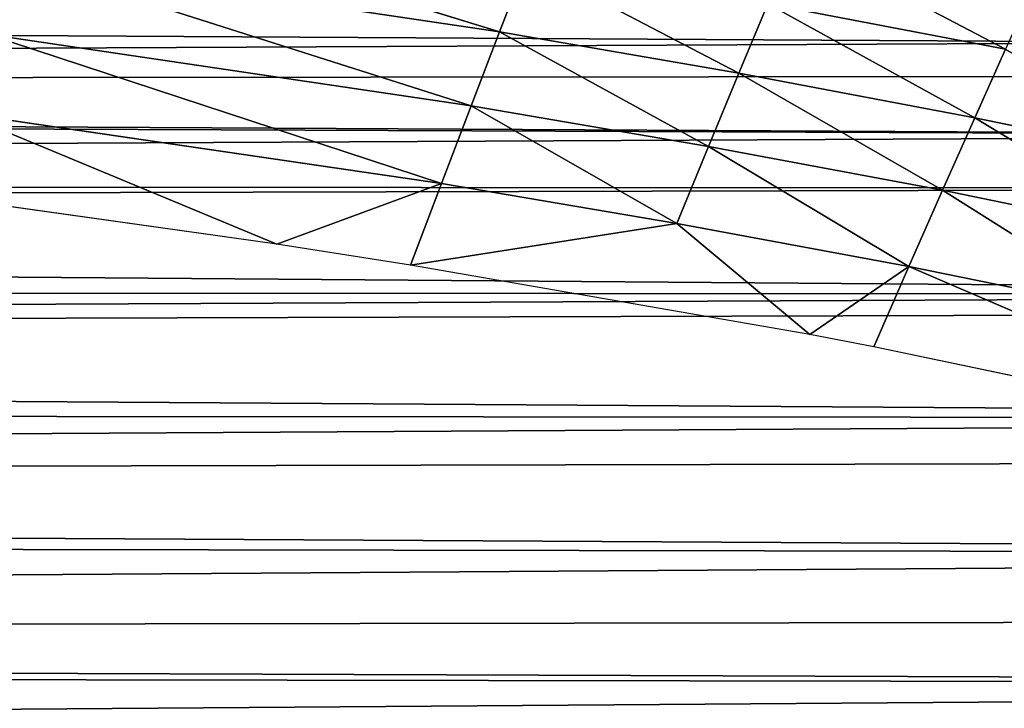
# Model space of a CAD drawing. Extents: x 0 to 500, y 0 to 390.
# Tile 981 of 1056: x 324 to 347, y 354 to 370. Entities that reach past the tile are written whole.
import ezdxf

# ---------------------------------------------------------------- set-up
doc = ezdxf.new("R2010")
doc.units = 0
doc.header["$LTSCALE"] = 25.4
doc.layers.get('0').update_dxf_attribs({"linetype": 'CONTINUOUS'})

# ---------------------------------------------------------------- blocks, each defined once
blk = doc.blocks.new('ATLANTA505_-_S_STL')
at = {"color": 0}
for p, q in [((324.166, 28.947, 16.998), (334.958, 21.652, 20.331)), ((324.166, 28.947, 16.998), (334.958, 21.652, 20.331)), ((335.589, 28.934, 18.711), (334.958, 21.652, 20.331)), ((335.589, 28.934, 18.711), (334.958, 21.652, 20.331)), ((335.589, 28.934, 18.711), (340.515, 21.646, 21.29)), ((335.589, 28.934, 18.711), (340.515, 21.646, 21.29)), ((341.188, 28.928, 19.683), (340.515, 21.646, 21.29)), ((341.188, 28.928, 19.683), (340.515, 21.646, 21.29)), ((341.188, 28.928, 19.683), (345.996, 21.641, 22.327)), ((341.188, 28.928, 19.683), (345.996, 21.641, 22.327)), ((341.188, 28.928, 19.683), (346.709, 28.922, 20.733)), ((341.188, 28.928, 19.683), (346.709, 28.922, 20.733)), ((346.709, 28.922, 20.733), (345.996, 21.641, 22.327)), ((346.709, 28.922, 20.733), (345.996, 21.641, 22.327)), ((334.958, 21.652, 20.331), (323.621, 21.663, 18.642)), ((323.621, 21.663, 18.642), (334.298, 14.402, 22.045)), ((323.621, 21.663, 18.642), (334.298, 14.402, 22.045)), ((334.958, 21.652, 20.331), (323.621, 21.663, 18.642)), ((334.958, 21.652, 20.331), (334.298, 14.402, 22.045)), ((334.958, 21.652, 20.331), (334.298, 14.402, 22.045)), ((340.515, 21.646, 21.29), (334.958, 21.652, 20.331)), ((334.958, 21.652, 20.331), (339.811, 14.398, 22.989)), ((334.958, 21.652, 20.331), (339.811, 14.398, 22.989)), ((340.515, 21.646, 21.29), (334.958, 21.652, 20.331)), ((340.515, 21.646, 21.29), (339.811, 14.398, 22.989)), ((340.515, 21.646, 21.29), (339.811, 14.398, 22.989)), ((345.996, 21.641, 22.327), (340.515, 21.646, 21.29)), ((340.515, 21.646, 21.29), (345.247, 14.394, 24.01)), ((340.515, 21.646, 21.29), (345.247, 14.394, 24.01)), ((345.996, 21.641, 22.327), (340.515, 21.646, 21.29)), ((345.996, 21.641, 22.327), (345.247, 14.394, 24.01)), ((345.996, 21.641, 22.327), (345.247, 14.394, 24.01)), ((351.397, 21.636, 23.443), (345.996, 21.641, 22.327)), ((345.996, 21.641, 22.327), (350.606, 14.39, 25.11)), ((345.996, 21.641, 22.327), (350.606, 14.39, 25.11)), ((351.397, 21.636, 23.443), (345.996, 21.641, 22.327)), ((323.052, 14.411, 20.382), (333.609, 7.187, 23.85)), ((323.052, 14.411, 20.382), (333.609, 7.187, 23.85)), ((323.052, 14.411, 20.382), (334.298, 14.402, 22.045)), ((323.052, 14.411, 20.382), (334.298, 14.402, 22.045)), ((334.298, 14.402, 22.045), (333.609, 7.187, 23.85)), ((334.298, 14.402, 22.045), (333.609, 7.187, 23.85)), ((334.298, 14.402, 22.045), (339.075, 7.185, 24.778)), ((334.298, 14.402, 22.045), (339.075, 7.185, 24.778)), ((334.298, 14.402, 22.045), (339.811, 14.398, 22.989)), ((334.298, 14.402, 22.045), (339.811, 14.398, 22.989)), ((339.811, 14.398, 22.989), (339.075, 7.185, 24.778)), ((339.811, 14.398, 22.989), (339.075, 7.185, 24.778)), ((339.811, 14.398, 22.989), (344.465, 7.183, 25.783)), ((339.811, 14.398, 22.989), (344.465, 7.183, 25.783)), ((339.811, 14.398, 22.989), (345.247, 14.394, 24.01)), ((339.811, 14.398, 22.989), (345.247, 14.394, 24.01)), ((345.247, 14.394, 24.01), (344.465, 7.183, 25.783)), ((345.247, 14.394, 24.01), (344.465, 7.183, 25.783)), ((345.247, 14.394, 24.01), (349.778, 7.181, 26.865)), ((345.247, 14.394, 24.01), (349.778, 7.181, 26.865)), ((345.247, 14.394, 24.01), (350.606, 14.39, 25.11)), ((345.247, 14.394, 24.01), (350.606, 14.39, 25.11)), ((329.788, 0.01, 25.263), (322.457, 7.192, 22.216)), ((322.457, 7.192, 22.216), (333.609, 7.187, 23.85)), ((329.788, 0.01, 25.263), (322.457, 7.192, 22.216)), ((322.457, 7.192, 22.216), (333.609, 7.187, 23.85)), ((329.788, 0.01, 25.263), (333.609, 7.187, 23.85)), ((329.788, 0.01, 25.263), (333.609, 7.187, 23.85)), ((332.89, 0.01, 25.747), (333.609, 7.187, 23.85)), ((332.89, 0.01, 25.747), (333.609, 7.187, 23.85)), ((332.89, 0.01, 25.747), (339.075, 7.185, 24.778)), ((332.89, 0.01, 25.747), (339.075, 7.185, 24.778)), ((333.609, 7.187, 23.85), (339.075, 7.185, 24.778)), ((333.609, 7.187, 23.85), (339.075, 7.185, 24.778)), ((342.165, 0.01, 27.361), (339.075, 7.185, 24.778)), ((339.075, 7.185, 24.778), (344.465, 7.183, 25.783)), ((342.165, 0.01, 27.361), (339.075, 7.185, 24.778)), ((339.075, 7.185, 24.778), (344.465, 7.183, 25.783)), ((344.465, 7.183, 25.783), (342.165, 0.01, 27.361)), ((344.465, 7.183, 25.783), (342.165, 0.01, 27.361)), ((343.649, 0.01, 27.644), (344.465, 7.183, 25.783)), ((343.649, 0.01, 27.644), (344.465, 7.183, 25.783)), ((353.717, 0.01, 29.761), (344.465, 7.183, 25.783)), ((344.465, 7.183, 25.783), (349.778, 7.181, 26.865)), ((353.717, 0.01, 29.761), (344.465, 7.183, 25.783)), ((344.465, 7.183, 25.783), (349.778, 7.181, 26.865)), ((329.788, 0.01, 25.263), (321.837, 0.01, 24.144)), ((332.89, 0.01, 25.747), (329.788, 0.01, 25.263)), ((342.165, 0.01, 27.361), (332.89, 0.01, 25.747)), ((343.649, 0.01, 27.644), (342.165, 0.01, 27.361)), ((353.717, 0.01, 29.761), (343.649, 0.01, 27.644))]:
    blk.add_line(p, q, dxfattribs=at)
mesh = blk.add_polyface(dxfattribs=at)
corners = [(351.854, 112.01, 20.579), (352.024, 112.068, 19.763), (343.436, 112.01, 18.936)]
mesh.append_faces([[corners[k] for k in face] for face in [(0, 1, 2)]], dxfattribs={"color": 0})
mesh = blk.add_polyface(dxfattribs=at)
corners = [(242.051, 112.01, 11.679), (258.294, 112.01, 11.681), (250.052, 112.01, 11.637), (231.221, 112.01, 11.874), (268.807, 112.01, 11.872), (280.92, 112.01, 12.294), (227.159, 112.01, 11.991), (213.554, 112.01, 12.571), (286.005, 112.01, 12.542), (294.513, 112.01, 13.055), (199.781, 112.01, 13.48), (302.002, 112.01, 13.615), (197.133, 112.01, 13.696), (307.359, 112.01, 14.083), (187.227, 112.01, 14.626), (316.996, 112.01, 15.074), (181.742, 112.01, 15.231), (319.471, 112.01, 15.362), (175.383, 112.01, 16.019), (330.81, 112.01, 16.866), (167.25, 112.01, 17.171), (341.68, 112.01, 18.621), (164.201, 112.01, 17.648), (154.022, 112.01, 19.428), (343.436, 112.01, 18.936), (351.854, 112.01, 20.579), (143.662, 112.01, 21.571), (355.5, 112.01, 21.361), (361.455, 112.01, 22.74), (142.383, 112.01, 21.861), (134.239, 112.01, 23.848), (366.297, 112.01, 23.961), (131.592, 112.01, 24.549), (375.099, 112.01, 26.421), (125.349, 112.01, 26.318), (121.205, 112.01, 27.589), (376.448, 112.01, 26.828), (384.131, 112.01, 29.313), (116.594, 112.01, 29.101), (111.48, 112.01, 30.906), (386.869, 112.01, 30.27), (392.761, 112.01, 32.473), (108.664, 112.01, 31.961), (102.53, 112.01, 34.427), (396.476, 112.01, 33.968), (400.084, 112.01, 35.505), (101.167, 112.01, 35.007), (95.129, 112.01, 37.733), (404.707, 112.01, 37.606), (408.783, 112.01, 39.592), (94.078, 112.01, 38.235), (87.36, 112.01, 41.651), (415.429, 112.01, 43.125), (81.042, 112.01, 45.229), (416.941, 112.01, 43.985), (422.022, 112.01, 47.043), (80.065, 112.01, 45.817), (75.051, 112.01, 49), (424.51, 112.01, 48.642), (428.182, 112.01, 51.137), (73.133, 112.01, 50.296), (69.37, 112.01, 52.973), (431.499, 112.01, 53.541), (66.561, 112.01, 55.098), (250.052, 112.01, 54.991), (247.442, 112.01, 55.162), (63.989, 112.01, 57.147), (244.876, 112.01, 55.673), (242.398, 112.01, 56.514), (240.052, 112.01, 57.671), (60.323, 112.01, 60.257), (237.877, 112.01, 59.124), (235.91, 112.01, 60.849), (58.892, 112.01, 61.536), (234.185, 112.01, 62.816), (54.475, 112.01, 65.739), (232.732, 112.01, 64.991), (231.574, 112.01, 67.338), (54.062, 112.01, 66.153), (49.496, 112.01, 71.005), (230.734, 112.01, 69.815), (230.223, 112.01, 72.381), (47.306, 112.01, 73.528), (230.052, 112.01, 74.991), (43.925, 112.01, 77.71), (230.223, 112.01, 77.602), (230.734, 112.01, 80.168), (43.121, 112.01, 78.76), (41.129, 112.01, 81.466), (231.574, 112.01, 82.645), (39.185, 112.01, 84.261), (232.732, 112.01, 84.991), (37.317, 112.01, 87.107), (234.185, 112.01, 87.166), (35.2, 112.01, 90.545), (235.91, 112.01, 89.133), (237.877, 112.01, 90.858), (33.749, 112.01, 93.047), (240.052, 112.01, 92.312), (242.398, 112.01, 93.469), (31.612, 112.01, 96.977), (244.876, 112.01, 94.31), (247.442, 112.01, 94.82), (250.052, 112.01, 94.991), (436.689, 112.01, 57.619), (252.663, 112.01, 55.162), (255.228, 112.01, 55.673), (257.706, 112.01, 56.514), (260.052, 112.01, 57.671), (437.92, 112.01, 58.65), (262.227, 112.01, 59.124), (441.897, 112.01, 62.162), (264.194, 112.01, 60.849), (265.919, 112.01, 62.816), (443.798, 112.01, 63.948), (267.373, 112.01, 64.991), (446.772, 112.01, 66.895), (268.53, 112.01, 67.338), (449.193, 112.01, 69.445), (269.371, 112.01, 69.815), (453.495, 112.01, 74.361), (269.881, 112.01, 72.381), (270.052, 112.01, 74.991), (454.174, 112.01, 75.185), (269.881, 112.01, 77.602), (455.593, 112.01, 76.958), (458.774, 112.01, 81.186), (269.371, 112.01, 80.168), (268.53, 112.01, 82.645), (459.569, 112.01, 82.303), (462.979, 112.01, 87.408), (267.373, 112.01, 84.991), (265.919, 112.01, 87.166), (264.194, 112.01, 89.133), (463.271, 112.01, 87.872), (466.744, 112.01, 93.74), (262.227, 112.01, 90.858), (260.052, 112.01, 92.312), (257.706, 112.01, 93.469), (255.228, 112.01, 94.31), (469.88, 112.01, 99.707), (252.663, 112.01, 94.82), (30.424, 112.01, 99.305), (28.022, 112.01, 104.378), (470.035, 112.01, 100.021), (472.082, 112.01, 104.378)]
mesh.append_faces([[corners[k] for k in face] for face in [(0, 1, 2), (144, 143, 145)]], dxfattribs={"vtx0": -1, "color": 0})
mesh.append_faces([[corners[k] for k in face] for face in [(1, 3, 4), (4, 3, 5), (5, 7, 8), (8, 7, 9), (9, 10, 11), (11, 12, 13), (13, 14, 15), (15, 16, 17), (17, 18, 19), (19, 20, 21), (21, 23, 24), (24, 23, 25), (25, 26, 27), (27, 26, 28), (28, 30, 31), (31, 32, 33), (33, 35, 36), (36, 35, 37), (37, 39, 40), (40, 39, 41), (41, 43, 44), (44, 43, 45), (45, 47, 48), (48, 47, 49), (49, 51, 52), (52, 53, 54), (54, 53, 55), (55, 57, 58), (58, 57, 59), (59, 61, 62), (64, 63, 65), (65, 66, 67), (67, 66, 68), (68, 66, 69), (69, 70, 71), (71, 70, 72), (72, 73, 74), (74, 75, 76), (76, 75, 77), (77, 79, 80), (80, 79, 81), (81, 82, 83), (83, 84, 85), (85, 84, 86), (86, 88, 89), (89, 90, 91), (91, 92, 93), (93, 94, 95), (95, 94, 96), (96, 97, 98), (98, 97, 99), (99, 100, 101), (101, 100, 102), (102, 100, 103), (104, 108, 109), (109, 110, 111), (111, 113, 114), (114, 115, 116), (116, 117, 118), (118, 119, 120), (120, 122, 123), (123, 124, 125), (125, 124, 126), (126, 128, 129), (129, 128, 130), (130, 133, 134), (134, 133, 135), (135, 139, 140), (140, 143, 144)]], dxfattribs={"vtx0": -1, "vtx1": -1, "color": 0})
mesh.append_faces([[corners[k] for k in face] for face in [(62, 63, 64), (140, 103, 100)]], dxfattribs={"vtx0": -1, "vtx1": -1, "vtx2": -1, "color": 0})
mesh.append_faces([[corners[k] for k in face] for face in [(1, 0, 3), (5, 3, 6), (5, 6, 7), (9, 7, 10), (11, 10, 12), (13, 12, 14), (15, 14, 16), (17, 16, 18), (19, 18, 20), (21, 20, 22), (21, 22, 23), (25, 23, 26), (28, 26, 29), (28, 29, 30), (31, 30, 32), (33, 32, 34), (33, 34, 35), (37, 35, 38), (37, 38, 39), (41, 39, 42), (41, 42, 43), (45, 43, 46), (45, 46, 47), (49, 47, 50), (49, 50, 51), (52, 51, 53), (55, 53, 56), (55, 56, 57), (59, 57, 60), (59, 60, 61), (62, 61, 63), (65, 63, 66), (69, 66, 70), (72, 70, 73), (74, 73, 75), (77, 75, 78), (77, 78, 79), (81, 79, 82), (83, 82, 84), (86, 84, 87), (86, 87, 88), (89, 88, 90), (91, 90, 92), (93, 92, 94), (96, 94, 97), (99, 97, 100), (64, 104, 62), (104, 64, 105), (104, 105, 106), (104, 106, 107), (104, 107, 108), (109, 108, 110), (111, 110, 112), (111, 112, 113), (114, 113, 115), (116, 115, 117), (118, 117, 119), (120, 119, 121), (120, 121, 122), (123, 122, 124), (126, 124, 127), (126, 127, 128), (130, 128, 131), (130, 131, 132), (130, 132, 133), (135, 133, 136), (135, 136, 137), (135, 137, 138), (135, 138, 139), (140, 139, 141), (140, 141, 103), (140, 100, 142), (140, 142, 143)]], dxfattribs={"vtx0": -1, "vtx2": -1, "color": 0})
mesh = blk.add_polyface(dxfattribs=at)
corners = [(341.828, 36.24, 18.167), (346.709, 28.922, 20.733), (341.188, 28.928, 19.683), (347.389, 36.234, 19.231)]
mesh.append_faces([[corners[k] for k in face] for face in [(0, 1, 2), (1, 0, 3)]], dxfattribs={"vtx0": -1, "color": 0})
mesh = blk.add_polyface(dxfattribs=at)
corners = [(334.958, 21.652, 20.331), (323.621, 21.663, 18.642), (324.166, 28.947, 16.998)]
mesh.append_faces([[corners[k] for k in face] for face in [(0, 1, 2)]], dxfattribs={"color": 0})
mesh = blk.add_polyface(dxfattribs=at)
corners = [(335.589, 28.934, 18.711), (334.958, 21.652, 20.331), (324.166, 28.947, 16.998)]
mesh.append_faces([[corners[k] for k in face] for face in [(0, 1, 2)]], dxfattribs={"color": 0})
mesh = blk.add_polyface(dxfattribs=at)
corners = [(340.515, 21.646, 21.29), (334.958, 21.652, 20.331), (335.589, 28.934, 18.711)]
mesh.append_faces([[corners[k] for k in face] for face in [(0, 1, 2)]], dxfattribs={"color": 0})
mesh = blk.add_polyface(dxfattribs=at)
corners = [(341.188, 28.928, 19.683), (340.515, 21.646, 21.29), (335.589, 28.934, 18.711)]
mesh.append_faces([[corners[k] for k in face] for face in [(0, 1, 2)]], dxfattribs={"color": 0})
mesh = blk.add_polyface(dxfattribs=at)
corners = [(345.996, 21.641, 22.327), (340.515, 21.646, 21.29), (341.188, 28.928, 19.683)]
mesh.append_faces([[corners[k] for k in face] for face in [(0, 1, 2)]], dxfattribs={"color": 0})
mesh = blk.add_polyface(dxfattribs=at)
corners = [(346.709, 28.922, 20.733), (345.996, 21.641, 22.327), (341.188, 28.928, 19.683)]
mesh.append_faces([[corners[k] for k in face] for face in [(0, 1, 2)]], dxfattribs={"color": 0})
mesh = blk.add_polyface(dxfattribs=at)
corners = [(351.397, 21.636, 23.443), (345.996, 21.641, 22.327), (346.709, 28.922, 20.733)]
mesh.append_faces([[corners[k] for k in face] for face in [(0, 1, 2)]], dxfattribs={"color": 0})
mesh = blk.add_polyface(dxfattribs=at)
corners = [(334.298, 14.402, 22.045), (323.052, 14.411, 20.382), (323.621, 21.663, 18.642)]
mesh.append_faces([[corners[k] for k in face] for face in [(0, 1, 2)]], dxfattribs={"color": 0})
mesh = blk.add_polyface(dxfattribs=at)
corners = [(334.958, 21.652, 20.331), (334.298, 14.402, 22.045), (323.621, 21.663, 18.642)]
mesh.append_faces([[corners[k] for k in face] for face in [(0, 1, 2)]], dxfattribs={"color": 0})
mesh = blk.add_polyface(dxfattribs=at)
corners = [(339.811, 14.398, 22.989), (334.298, 14.402, 22.045), (334.958, 21.652, 20.331)]
mesh.append_faces([[corners[k] for k in face] for face in [(0, 1, 2)]], dxfattribs={"color": 0})
mesh = blk.add_polyface(dxfattribs=at)
corners = [(340.515, 21.646, 21.29), (339.811, 14.398, 22.989), (334.958, 21.652, 20.331)]
mesh.append_faces([[corners[k] for k in face] for face in [(0, 1, 2)]], dxfattribs={"color": 0})
mesh = blk.add_polyface(dxfattribs=at)
corners = [(345.247, 14.394, 24.01), (339.811, 14.398, 22.989), (340.515, 21.646, 21.29)]
mesh.append_faces([[corners[k] for k in face] for face in [(0, 1, 2)]], dxfattribs={"color": 0})
mesh = blk.add_polyface(dxfattribs=at)
corners = [(345.996, 21.641, 22.327), (345.247, 14.394, 24.01), (340.515, 21.646, 21.29)]
mesh.append_faces([[corners[k] for k in face] for face in [(0, 1, 2)]], dxfattribs={"color": 0})
mesh = blk.add_polyface(dxfattribs=at)
corners = [(350.606, 14.39, 25.11), (345.247, 14.394, 24.01), (345.996, 21.641, 22.327)]
mesh.append_faces([[corners[k] for k in face] for face in [(0, 1, 2)]], dxfattribs={"color": 0})
mesh = blk.add_polyface(dxfattribs=at)
corners = [(351.397, 21.636, 23.443), (350.606, 14.39, 25.11), (345.996, 21.641, 22.327)]
mesh.append_faces([[corners[k] for k in face] for face in [(0, 1, 2)]], dxfattribs={"color": 0})
mesh = blk.add_polyface(dxfattribs=at)
corners = [(333.609, 7.187, 23.85), (322.457, 7.192, 22.216), (323.052, 14.411, 20.382)]
mesh.append_faces([[corners[k] for k in face] for face in [(0, 1, 2)]], dxfattribs={"color": 0})
mesh = blk.add_polyface(dxfattribs=at)
corners = [(334.298, 14.402, 22.045), (333.609, 7.187, 23.85), (323.052, 14.411, 20.382)]
mesh.append_faces([[corners[k] for k in face] for face in [(0, 1, 2)]], dxfattribs={"color": 0})
mesh = blk.add_polyface(dxfattribs=at)
corners = [(339.075, 7.185, 24.778), (333.609, 7.187, 23.85), (334.298, 14.402, 22.045)]
mesh.append_faces([[corners[k] for k in face] for face in [(0, 1, 2)]], dxfattribs={"color": 0})
mesh = blk.add_polyface(dxfattribs=at)
corners = [(339.811, 14.398, 22.989), (339.075, 7.185, 24.778), (334.298, 14.402, 22.045)]
mesh.append_faces([[corners[k] for k in face] for face in [(0, 1, 2)]], dxfattribs={"color": 0})
mesh = blk.add_polyface(dxfattribs=at)
corners = [(344.465, 7.183, 25.783), (339.075, 7.185, 24.778), (339.811, 14.398, 22.989)]
mesh.append_faces([[corners[k] for k in face] for face in [(0, 1, 2)]], dxfattribs={"color": 0})
mesh = blk.add_polyface(dxfattribs=at)
corners = [(345.247, 14.394, 24.01), (344.465, 7.183, 25.783), (339.811, 14.398, 22.989)]
mesh.append_faces([[corners[k] for k in face] for face in [(0, 1, 2)]], dxfattribs={"color": 0})
mesh = blk.add_polyface(dxfattribs=at)
corners = [(349.778, 7.181, 26.865), (344.465, 7.183, 25.783), (345.247, 14.394, 24.01)]
mesh.append_faces([[corners[k] for k in face] for face in [(0, 1, 2)]], dxfattribs={"color": 0})
mesh = blk.add_polyface(dxfattribs=at)
corners = [(350.606, 14.39, 25.11), (349.778, 7.181, 26.865), (345.247, 14.394, 24.01)]
mesh.append_faces([[corners[k] for k in face] for face in [(0, 1, 2)]], dxfattribs={"color": 0})
mesh = blk.add_polyface(dxfattribs=at)
corners = [(329.788, 0.01, 25.263), (321.837, 0.01, 24.144), (322.457, 7.192, 22.216)]
mesh.append_faces([[corners[k] for k in face] for face in [(0, 1, 2)]], dxfattribs={"color": 0})
mesh = blk.add_polyface(dxfattribs=at)
corners = [(333.609, 7.187, 23.85), (329.788, 0.01, 25.263), (322.457, 7.192, 22.216)]
mesh.append_faces([[corners[k] for k in face] for face in [(0, 1, 2)]], dxfattribs={"color": 0})
mesh = blk.add_polyface(dxfattribs=at)
corners = [(333.609, 7.187, 23.85), (332.89, 0.01, 25.747), (329.788, 0.01, 25.263)]
mesh.append_faces([[corners[k] for k in face] for face in [(0, 1, 2)]], dxfattribs={"color": 0})
mesh = blk.add_polyface(dxfattribs=at)
corners = [(339.075, 7.185, 24.778), (332.89, 0.01, 25.747), (333.609, 7.187, 23.85)]
mesh.append_faces([[corners[k] for k in face] for face in [(0, 1, 2)]], dxfattribs={"color": 0})
mesh = blk.add_polyface(dxfattribs=at)
corners = [(342.165, 0.01, 27.361), (332.89, 0.01, 25.747), (339.075, 7.185, 24.778)]
mesh.append_faces([[corners[k] for k in face] for face in [(0, 1, 2)]], dxfattribs={"color": 0})
mesh = blk.add_polyface(dxfattribs=at)
corners = [(344.465, 7.183, 25.783), (342.165, 0.01, 27.361), (339.075, 7.185, 24.778)]
mesh.append_faces([[corners[k] for k in face] for face in [(0, 1, 2)]], dxfattribs={"color": 0})
mesh = blk.add_polyface(dxfattribs=at)
corners = [(344.465, 7.183, 25.783), (343.649, 0.01, 27.644), (342.165, 0.01, 27.361)]
mesh.append_faces([[corners[k] for k in face] for face in [(0, 1, 2)]], dxfattribs={"color": 0})
mesh = blk.add_polyface(dxfattribs=at)
corners = [(353.717, 0.01, 29.761), (343.649, 0.01, 27.644), (344.465, 7.183, 25.783)]
mesh.append_faces([[corners[k] for k in face] for face in [(0, 1, 2)]], dxfattribs={"color": 0})
mesh = blk.add_polyface(dxfattribs=at)
corners = [(353.717, 0.01, 29.761), (344.465, 7.183, 25.783), (349.778, 7.181, 26.865)]
mesh.append_faces([[corners[k] for k in face] for face in [(0, 1, 2)]], dxfattribs={"color": 0})

msp = doc.modelspace()

# ---------------------------------------------------------------- block references
at = {"color": 254, "extrusion": (0, -1, 1.11022e-16)}
msp.add_blockref('ATLANTA505_-_S_STL', (-0.149, -0.01, -389.852), dxfattribs=at)

doc.saveas('drawing.dxf')
